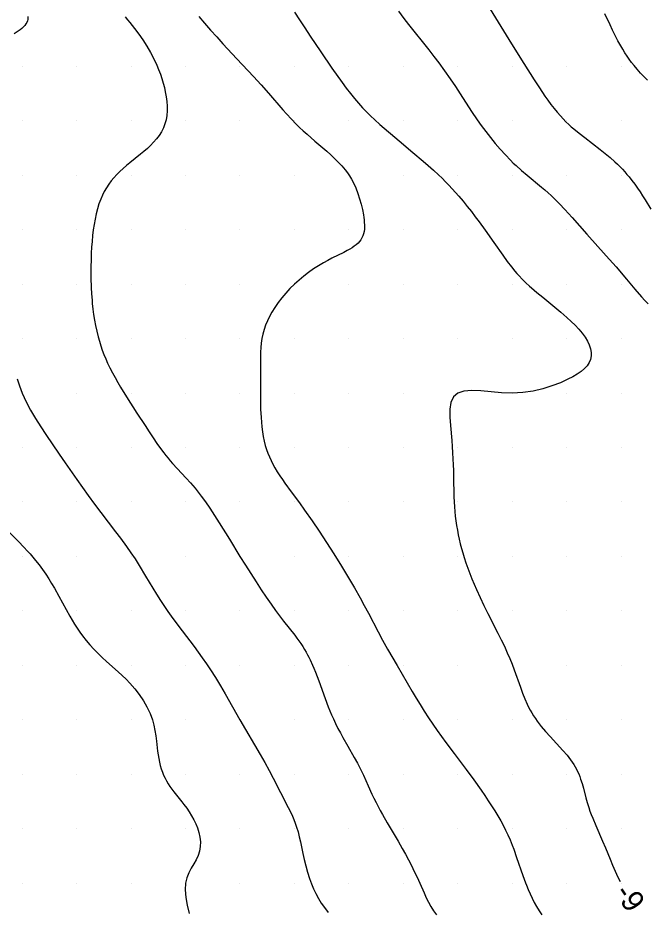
# Model space of a CAD drawing. Extents: x 2602990 to 2605851, y 618069 to 619180.
# Drawn here: x 2604514.6 to 2604572.4, y 618367.4 to 618449.5 of the extents above; entities that cross this region are included whole.
import ezdxf

# ---------------------------------------------------------------- set-up
doc = ezdxf.new("R2010")
doc.units = 0
for name, color, linetype in [('Default', 7, 'Continuous'), ('DTM Contours Major', 7, 'Continuous'), ('DTM Contours Minor', 7, 'Continuous'), ('DTM Contours Minor Text', 7, 'Continuous'), ('Exist DTM Scan Elevation Point', 7, 'Continuous')]:
    doc.layers.add(name, color=color, linetype=linetype)

# ---------------------------------------------------------------- blocks, each defined once
blk = doc.blocks.new('POINT_DISPLAY')
at = {"layer": 'Default'}
blk.add_line((0, 0), (0, 0), dxfattribs=at)

msp = doc.modelspace()

# ---------------------------------------------------------------- linework, layer by layer
at = {"layer": 'DTM Contours Major'}
msp.add_lwpolyline([(2604572.43, 618443.738), (2604572.112, 618444.061), (2604571.797, 618444.394), (2604571.489, 618444.737), (2604571.192, 618445.091), (2604570.972, 618445.373), (2604570.759, 618445.662), (2604570.554, 618445.958), (2604570.355, 618446.262), (2604570.162, 618446.574), (2604569.974, 618446.894), (2604569.717, 618447.358), (2604569.467, 618447.836), (2604569.225, 618448.324), (2604568.988, 618448.819), (2604568.525, 618449.82)], dxfattribs=at)
at = {"layer": 'DTM Contours Minor'}
for points in [[(2604540, 618450), (2604540.464, 618449.276), (2604540.947, 618448.535), (2604541.44, 618447.791), (2604542.415, 618446.345), (2604543.448, 618444.846), (2604544.377, 618443.53), (2604544.763, 618443), (2604545.139, 618442.506), (2604545.504, 618442.051), (2604545.872, 618441.62), (2604546.247, 618441.208), (2604546.611, 618440.829), (2604546.988, 618440.46), (2604547.381, 618440.095), (2604547.851, 618439.682), (2604549.624, 618438.175), (2604550.89, 618437.098), (2604551.822, 618436.305), (2604552.296, 618435.893), (2604552.769, 618435.471), (2604553.234, 618435.039), (2604553.558, 618434.727), (2604553.875, 618434.41), (2604554.187, 618434.089), (2604554.493, 618433.763), (2604554.794, 618433.433), (2604555.09, 618433.097), (2604555.488, 618432.628), (2604555.876, 618432.153), (2604556.253, 618431.676), (2604556.617, 618431.201), (2604556.967, 618430.732), (2604557.515, 618429.976), (2604558.309, 618428.844), (2604559.131, 618427.665), (2604559.553, 618427.083), (2604559.927, 618426.595), (2604560.257, 618426.192), (2604560.43, 618425.991), (2604560.61, 618425.791), (2604560.946, 618425.439), (2604561.258, 618425.134), (2604561.593, 618424.825), (2604561.77, 618424.668), (2604562.271, 618424.239), (2604562.805, 618423.799), (2604563.923, 618422.888), (2604564.481, 618422.422), (2604565.021, 618421.952), (2604565.417, 618421.589), (2604565.789, 618421.225), (2604566.132, 618420.86), (2604566.439, 618420.496), (2604566.705, 618420.133), (2604566.924, 618419.772), (2604567.087, 618419.422), (2604567.198, 618419.077), (2604567.253, 618418.739), (2604567.251, 618418.411), (2604567.188, 618418.095), (2604567.064, 618417.794), (2604566.878, 618417.511), (2604566.632, 618417.244), (2604566.33, 618416.989), (2604565.976, 618416.743), (2604565.573, 618416.506), (2604565.125, 618416.273), (2604564.429, 618415.955), (2604563.659, 618415.658), (2604562.824, 618415.398), (2604561.931, 618415.191), (2604560.987, 618415.053), (2604560, 618415), (2604559.028, 618415.033), (2604558.062, 618415.114), (2604557.138, 618415.196), (2604556.295, 618415.234), (2604555.569, 618415.184), (2604555, 618415), (2604554.609, 618414.645), (2604554.381, 618414.14), (2604554.281, 618413.514), (2604554.273, 618412.8), (2604554.324, 618412.03), (2604554.45, 618410.656), (2604554.495, 618410.083), (2604554.534, 618409.517), (2604554.565, 618408.96), (2604554.59, 618408.414), (2604554.608, 618407.882), (2604554.626, 618406.876), (2604554.637, 618405.92), (2604554.647, 618405.457), (2604554.664, 618405.004), (2604554.691, 618404.558), (2604554.727, 618404.119), (2604554.773, 618403.686), (2604554.828, 618403.257), (2604554.892, 618402.832), (2604554.965, 618402.408), (2604555.046, 618401.991), (2604555.137, 618401.573), (2604555.236, 618401.156), (2604555.345, 618400.739), (2604555.463, 618400.322), (2604555.59, 618399.903), (2604555.751, 618399.413), (2604555.924, 618398.923), (2604556.108, 618398.431), (2604556.303, 618397.939), (2604556.507, 618397.448), (2604556.72, 618396.957), (2604557.053, 618396.226), (2604557.403, 618395.494), (2604557.77, 618394.753), (2604558.689, 618392.951), (2604558.991, 618392.346), (2604559.282, 618391.742), (2604559.557, 618391.142), (2604559.78, 618390.621), (2604559.989, 618390.103), (2604560.185, 618389.584), (2604560.753, 618387.973), (2604560.947, 618387.445), (2604561.155, 618386.928), (2604561.38, 618386.425), (2604561.515, 618386.152), (2604561.658, 618385.885), (2604561.809, 618385.622), (2604561.968, 618385.364), (2604562.135, 618385.109), (2604562.311, 618384.858), (2604562.68, 618384.376), (2604563.072, 618383.906), (2604563.477, 618383.45), (2604564.666, 618382.164), (2604565.039, 618381.74), (2604565.212, 618381.53), (2604565.374, 618381.321), (2604565.526, 618381.11), (2604565.667, 618380.896), (2604565.794, 618380.684), (2604565.91, 618380.467), (2604566.016, 618380.246), (2604566.115, 618380.02), (2604566.206, 618379.789), (2604566.29, 618379.552), (2604566.421, 618379.137), (2604566.542, 618378.708), (2604566.775, 618377.828), (2604566.897, 618377.385), (2604567.032, 618376.945), (2604567.146, 618376.613), (2604567.268, 618376.283), (2604567.399, 618375.955), (2604567.677, 618375.297), (2604568.309, 618373.836), (2604568.559, 618373.239), (2604568.99, 618372.176), (2604569.217, 618371.628), (2604569.459, 618371.079), (2604569.718, 618370.534), (2604569.922, 618370.148)], [(2604549.558, 618450.078), (2604550.053, 618449.417), (2604550.488, 618448.854), (2604552.332, 618446.519), (2604552.799, 618445.919), (2604553.251, 618445.327), (2604553.795, 618444.592), (2604554.306, 618443.875), (2604554.786, 618443.173), (2604555.237, 618442.486), (2604556.28, 618440.868), (2604556.796, 618440.098), (2604557.164, 618439.575), (2604557.569, 618439.026), (2604557.998, 618438.475), (2604558.446, 618437.927), (2604558.907, 618437.39), (2604559.379, 618436.872), (2604559.854, 618436.38), (2604560.108, 618436.132), (2604560.36, 618435.893), (2604560.865, 618435.437), (2604561.366, 618435.006), (2604562.685, 618433.92), (2604562.999, 618433.656), (2604563.303, 618433.391), (2604563.577, 618433.142), (2604563.843, 618432.89), (2604564.102, 618432.636), (2604564.354, 618432.379), (2604564.845, 618431.861), (2604565.521, 618431.114), (2604566.87, 618429.597), (2604568.646, 618427.618), (2604569.547, 618426.592), (2604570.511, 618425.459), (2604571.279, 618424.551), (2604571.884, 618423.855), (2604572.186, 618423.519), (2604572.49, 618423.192)], [(2604557.983, 618450.278), (2604559.938, 618447.088), (2604561.077, 618445.267), (2604562.019, 618443.781), (2604562.498, 618443.046), (2604563.01, 618442.287), (2604563.284, 618441.897), (2604563.563, 618441.518), (2604563.846, 618441.149), (2604564.135, 618440.794), (2604564.431, 618440.454), (2604564.682, 618440.184), (2604564.94, 618439.924), (2604565.206, 618439.672), (2604565.433, 618439.467), (2604565.667, 618439.265), (2604566.154, 618438.865), (2604566.667, 618438.464), (2604568.072, 618437.387), (2604568.543, 618437.012), (2604569.003, 618436.628), (2604569.445, 618436.235), (2604569.679, 618436.013), (2604569.906, 618435.788), (2604570.125, 618435.56), (2604570.338, 618435.328), (2604570.544, 618435.092), (2604570.744, 618434.851), (2604571.006, 618434.52), (2604571.259, 618434.181), (2604571.504, 618433.834), (2604571.744, 618433.48), (2604571.98, 618433.119), (2604572.213, 618432.751), (2604572.737, 618431.894)], [(2604515.515, 618449.594), (2604515.525, 618449.454), (2604515.513, 618449.316), (2604515.481, 618449.178), (2604515.426, 618449.043), (2604515.345, 618448.905), (2604515.242, 618448.768), (2604515.116, 618448.633), (2604514.97, 618448.5), (2604514.805, 618448.368), (2604514.621, 618448.236), (2604514.263, 618448.011)], [(2604524.455, 618449.55), (2604524.674, 618449.297), (2604524.891, 618449.037), (2604525.107, 618448.77), (2604525.32, 618448.495), (2604525.703, 618447.976), (2604526.075, 618447.433), (2604526.432, 618446.872), (2604526.767, 618446.297), (2604527.077, 618445.712), (2604527.355, 618445.123), (2604527.529, 618444.71), (2604527.685, 618444.298), (2604527.824, 618443.888), (2604527.946, 618443.48), (2604528.052, 618443.074), (2604528.143, 618442.672), (2604528.225, 618442.224), (2604528.285, 618441.782), (2604528.318, 618441.348), (2604528.32, 618440.924), (2604528.288, 618440.511), (2604528.218, 618440.109), (2604528.111, 618439.731), (2604527.967, 618439.364), (2604527.789, 618439.011), (2604527.579, 618438.672), (2604527.339, 618438.346), (2604527.071, 618438.034), (2604526.791, 618437.745), (2604526.491, 618437.467), (2604526.178, 618437.197), (2604525.854, 618436.932), (2604524.876, 618436.153), (2604524.565, 618435.894), (2604524.261, 618435.629), (2604523.967, 618435.357), (2604523.685, 618435.075), (2604523.417, 618434.782), (2604523.173, 618434.485), (2604522.945, 618434.176), (2604522.734, 618433.854), (2604522.54, 618433.52), (2604522.364, 618433.173), (2604522.206, 618432.813), (2604522.044, 618432.377), (2604521.904, 618431.925), (2604521.785, 618431.46), (2604521.685, 618430.984), (2604521.6, 618430.499), (2604521.529, 618430.009), (2604521.466, 618429.471), (2604521.414, 618428.932), (2604521.375, 618428.394), (2604521.346, 618427.86), (2604521.326, 618427.334), (2604521.31, 618426.507), (2604521.315, 618425.599), (2604521.339, 618424.71), (2604521.368, 618424.12), (2604521.409, 618423.524), (2604521.436, 618423.223), (2604521.49, 618422.723), (2604521.556, 618422.216), (2604521.636, 618421.706), (2604521.731, 618421.193), (2604521.841, 618420.681), (2604521.967, 618420.172), (2604522.083, 618419.759), (2604522.211, 618419.35), (2604522.35, 618418.945), (2604522.501, 618418.543), (2604522.664, 618418.145), (2604522.839, 618417.751), (2604523.054, 618417.304), (2604523.284, 618416.862), (2604523.526, 618416.422), (2604523.778, 618415.985), (2604524.039, 618415.548), (2604524.591, 618414.657), (2604525.54, 618413.164), (2604526.281, 618412.015), (2604526.652, 618411.451), (2604527.019, 618410.904), (2604527.378, 618410.38), (2604527.79, 618409.801), (2604527.992, 618409.527), (2604528.193, 618409.263), (2604528.394, 618409.01), (2604528.595, 618408.767), (2604528.802, 618408.528), (2604529.22, 618408.073), (2604530.053, 618407.196), (2604530.46, 618406.747), (2604530.664, 618406.513), (2604530.87, 618406.268), (2604531.076, 618406.013), (2604531.448, 618405.528), (2604531.831, 618404.998), (2604532.228, 618404.417), (2604532.654, 618403.768), (2604533.098, 618403.07), (2604534.03, 618401.571), (2604535, 618400), (2604535.494, 618399.208), (2604535.988, 618398.427), (2604536.476, 618397.667), (2604536.953, 618396.937), (2604537.415, 618396.245), (2604537.856, 618395.602), (2604538.254, 618395.041), (2604538.632, 618394.527), (2604538.994, 618394.054), (2604540.032, 618392.752), (2604540.225, 618392.499), (2604540.413, 618392.244), (2604540.593, 618391.987), (2604540.767, 618391.727), (2604540.934, 618391.461), (2604541.093, 618391.188), (2604541.216, 618390.961), (2604541.335, 618390.729), (2604541.45, 618390.491), (2604541.67, 618389.998), (2604541.777, 618389.743), (2604541.93, 618389.362), (2604542.23, 618388.567), (2604542.822, 618386.946), (2604543.11, 618386.193), (2604543.261, 618385.817), (2604543.418, 618385.443), (2604543.583, 618385.073), (2604543.788, 618384.637), (2604544.003, 618384.207), (2604544.224, 618383.785), (2604544.449, 618383.372), (2604544.901, 618382.572), (2604545.501, 618381.529), (2604545.782, 618381.018), (2604546.011, 618380.578), (2604546.337, 618379.906), (2604546.78, 618378.934), (2604547.126, 618378.171), (2604547.307, 618377.784), (2604547.496, 618377.397), (2604547.685, 618377.026), (2604547.881, 618376.655), (2604548.085, 618376.284), (2604548.511, 618375.538), (2604549.516, 618373.858), (2604549.909, 618373.179), (2604550.195, 618372.662), (2604550.476, 618372.133), (2604550.749, 618371.598), (2604551.013, 618371.06), (2604551.267, 618370.523), (2604551.509, 618369.992), (2604551.913, 618369.083), (2604552.113, 618368.647), (2604552.319, 618368.228), (2604552.538, 618367.828), (2604552.774, 618367.45), (2604553.042, 618367.083)], [(2604531.235, 618449.587), (2604531.752, 618448.974), (2604532.297, 618448.349), (2604532.859, 618447.718), (2604533.43, 618447.09), (2604534.719, 618445.698), (2604536.236, 618444.073), (2604536.944, 618443.302), (2604537.624, 618442.541), (2604538.94, 618441.021), (2604539.265, 618440.655), (2604539.736, 618440.145), (2604540.173, 618439.698), (2604540.473, 618439.407), (2604540.816, 618439.088), (2604541.168, 618438.773), (2604541.888, 618438.15), (2604542.614, 618437.53), (2604542.983, 618437.209), (2604543.345, 618436.884), (2604543.697, 618436.554), (2604544.034, 618436.217), (2604544.353, 618435.871), (2604544.65, 618435.514), (2604544.861, 618435.233), (2604545.057, 618434.943), (2604545.242, 618434.635), (2604545.412, 618434.316), (2604545.632, 618433.838), (2604545.824, 618433.343), (2604545.989, 618432.84), (2604546.128, 618432.338), (2604546.242, 618431.847), (2604546.332, 618431.375), (2604546.37, 618431.136), (2604546.4, 618430.904), (2604546.422, 618430.681), (2604546.433, 618430.466), (2604546.434, 618430.259), (2604546.423, 618430.06), (2604546.395, 618429.845), (2604546.35, 618429.64), (2604546.287, 618429.446), (2604546.206, 618429.262), (2604546.105, 618429.088), (2604545.984, 618428.924), (2604545.841, 618428.768), (2604545.677, 618428.621), (2604545.495, 618428.48), (2604545.295, 618428.345), (2604545.078, 618428.213), (2604544.845, 618428.083), (2604544.524, 618427.915), (2604543.451, 618427.384), (2604543.069, 618427.186), (2604542.681, 618426.973), (2604542.222, 618426.7), (2604541.764, 618426.404), (2604541.309, 618426.084), (2604540.861, 618425.742), (2604540.423, 618425.381), (2604540, 618425), (2604539.593, 618424.601), (2604539.207, 618424.187), (2604538.843, 618423.759), (2604538.505, 618423.32), (2604538.196, 618422.873), (2604537.917, 618422.419), (2604537.703, 618422.025), (2604537.515, 618421.628), (2604537.352, 618421.228), (2604537.214, 618420.826), (2604537.101, 618420.422), (2604537.014, 618420.015), (2604536.95, 618419.599), (2604536.909, 618419.181), (2604536.886, 618418.761), (2604536.874, 618418.34), (2604536.87, 618415.01), (2604536.877, 618414.261), (2604536.896, 618413.514), (2604536.931, 618412.767), (2604536.962, 618412.326), (2604537.002, 618411.887), (2604537.056, 618411.452), (2604537.125, 618411.022), (2604537.211, 618410.598), (2604537.318, 618410.183), (2604537.43, 618409.825), (2604537.558, 618409.474), (2604537.702, 618409.13), (2604537.858, 618408.794), (2604538.027, 618408.464), (2604538.206, 618408.141), (2604538.426, 618407.771), (2604538.657, 618407.411), (2604538.894, 618407.059), (2604539.135, 618406.717), (2604539.706, 618405.94), (2604540.454, 618404.931), (2604540.933, 618404.261), (2604541.619, 618403.272), (2604542.272, 618402.305), (2604542.95, 618401.278), (2604543.621, 618400.234), (2604544.315, 618399.116), (2604544.959, 618398.045), (2604545.511, 618397.106), (2604546.026, 618396.2), (2604546.416, 618395.49), (2604546.796, 618394.774), (2604547.68, 618393.067), (2604548.088, 618392.309), (2604548.55, 618391.484), (2604549.424, 618389.975), (2604550.816, 618387.6), (2604551.177, 618386.993), (2604551.549, 618386.382), (2604551.931, 618385.771), (2604552.321, 618385.166), (2604552.713, 618384.581), (2604553.109, 618384.01), (2604553.507, 618383.453), (2604553.901, 618382.913), (2604554.667, 618381.892), (2604555.783, 618380.42), (2604556.478, 618379.471), (2604557.154, 618378.52), (2604557.486, 618378.04), (2604557.808, 618377.563), (2604558.115, 618377.094), (2604558.404, 618376.638), (2604558.69, 618376.162), (2604558.952, 618375.704), (2604559.192, 618375.26), (2604559.401, 618374.848), (2604559.596, 618374.438), (2604559.806, 618373.963), (2604560.006, 618373.47), (2604560.144, 618373.106), (2604560.413, 618372.344), (2604560.971, 618370.704), (2604561.217, 618370.031), (2604561.304, 618369.806), (2604561.467, 618369.406), (2604561.642, 618369.007), (2604561.829, 618368.611), (2604562.031, 618368.219), (2604562.247, 618367.833), (2604562.479, 618367.456), (2604562.732, 618367.083)], [(2604514.541, 618416.314), (2604514.75, 618415.661), (2604515, 618415), (2604515.36, 618414.209), (2604515.774, 618413.423), (2604516.226, 618412.652), (2604516.696, 618411.904), (2604517.167, 618411.189), (2604518.392, 618409.378), (2604518.937, 618408.594), (2604520.019, 618407.073), (2604521.053, 618405.595), (2604521.631, 618404.793), (2604522.204, 618404.029), (2604523.56, 618402.271), (2604524.012, 618401.677), (2604524.582, 618400.902), (2604524.977, 618400.341), (2604525.36, 618399.768), (2604525.749, 618399.155), (2604526.328, 618398.198), (2604526.99, 618397.085), (2604527.334, 618396.52), (2604527.689, 618395.954), (2604528.057, 618395.392), (2604528.366, 618394.942), (2604528.684, 618394.496), (2604529.009, 618394.051), (2604529.68, 618393.16), (2604530.777, 618391.719), (2604531.157, 618391.208), (2604531.537, 618390.684), (2604531.915, 618390.144), (2604532.29, 618389.585), (2604532.747, 618388.868), (2604533.198, 618388.125), (2604533.647, 618387.361), (2604535, 618385), (2604536.86, 618381.798), (2604537.281, 618381.055), (2604537.668, 618380.349), (2604538.049, 618379.621), (2604538.711, 618378.316), (2604539.439, 618376.923), (2604539.599, 618376.604), (2604539.821, 618376.134), (2604539.956, 618375.818), (2604540.079, 618375.5), (2604540.204, 618375.132), (2604540.33, 618374.701), (2604540.442, 618374.254), (2604540.549, 618373.774), (2604540.772, 618372.716), (2604540.898, 618372.15), (2604541.038, 618371.571), (2604541.198, 618370.988), (2604541.383, 618370.408), (2604541.556, 618369.939), (2604541.75, 618369.478), (2604541.966, 618369.027), (2604542.206, 618368.586), (2604542.47, 618368.156), (2604542.76, 618367.737), (2604543.102, 618367.297)], [(2604513.533, 618402.5), (2604514.611, 618401.41), (2604515.183, 618400.819), (2604515.457, 618400.524), (2604515.724, 618400.23), (2604515.982, 618399.934), (2604516.231, 618399.634), (2604516.555, 618399.221), (2604516.862, 618398.801), (2604517.154, 618398.376), (2604517.433, 618397.948), (2604517.7, 618397.517), (2604517.957, 618397.085), (2604518.373, 618396.354), (2604519.381, 618394.52), (2604519.594, 618394.146), (2604519.813, 618393.775), (2604520.042, 618393.408), (2604520.283, 618393.046), (2604520.538, 618392.689), (2604520.859, 618392.281), (2604521.201, 618391.882), (2604521.562, 618391.49), (2604521.939, 618391.105), (2604522.331, 618390.727), (2604522.736, 618390.354), (2604523.824, 618389.385), (2604524.185, 618389.054), (2604524.54, 618388.712), (2604524.884, 618388.357), (2604525.332, 618387.845), (2604525.748, 618387.306), (2604526.125, 618386.745), (2604526.457, 618386.167), (2604526.737, 618385.576), (2604526.957, 618384.977), (2604527.091, 618384.487), (2604527.191, 618383.997), (2604527.266, 618383.512), (2604527.325, 618383.032), (2604527.433, 618382.104), (2604527.482, 618381.762), (2604527.539, 618381.429), (2604527.606, 618381.105), (2604527.683, 618380.79), (2604527.772, 618380.484), (2604527.875, 618380.188), (2604527.988, 618379.909), (2604528.114, 618379.638), (2604528.253, 618379.375), (2604528.404, 618379.118), (2604528.566, 618378.866), (2604528.739, 618378.62), (2604528.915, 618378.386), (2604529.286, 618377.922), (2604529.668, 618377.451), (2604529.858, 618377.207), (2604530.104, 618376.871), (2604530.34, 618376.523), (2604530.56, 618376.166), (2604530.762, 618375.8), (2604530.941, 618375.429), (2604531.093, 618375.054), (2604531.228, 618374.626), (2604531.319, 618374.198), (2604531.362, 618373.772), (2604531.352, 618373.349), (2604531.286, 618372.933), (2604531.157, 618372.524), (2604530.974, 618372.136), (2604530.754, 618371.747), (2604530.521, 618371.349), (2604530.302, 618370.931), (2604530.12, 618370.485), (2604530, 618370), (2604529.963, 618369.366), (2604530.024, 618368.679), (2604530.158, 618367.954), (2604530.342, 618367.207)]]:
    msp.add_lwpolyline(points, dxfattribs=at)

# ---------------------------------------------------------------- block references
at = {"layer": 'Exist DTM Scan Elevation Point', "xscale": 1.3123333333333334, "yscale": 1.3123333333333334}
for p in [(2604515, 618445), (2604520, 618445), (2604525, 618445), (2604530, 618445), (2604535, 618445), (2604540, 618445), (2604545, 618445), (2604550, 618445), (2604555, 618445), (2604560, 618445), (2604565, 618445), (2604570, 618445), (2604515, 618440), (2604520, 618440), (2604525, 618440), (2604530, 618440), (2604535, 618440), (2604540, 618440), (2604545, 618440), (2604550, 618440), (2604555, 618440), (2604560, 618440), (2604565, 618440), (2604570, 618440), (2604515, 618435), (2604520, 618435), (2604525, 618435), (2604530, 618435), (2604535, 618435), (2604540, 618435), (2604545, 618435), (2604550, 618435), (2604555, 618435), (2604560, 618435), (2604565, 618435), (2604570, 618435), (2604515, 618430), (2604520, 618430), (2604525, 618430), (2604530, 618430), (2604535, 618430), (2604540, 618430), (2604545, 618430), (2604550, 618430), (2604555, 618430), (2604560, 618430), (2604565, 618430), (2604570, 618430), (2604515, 618425), (2604520, 618425), (2604525, 618425), (2604530, 618425), (2604535, 618425), (2604540, 618425), (2604545, 618425), (2604550, 618425), (2604555, 618425), (2604560, 618425), (2604565, 618425), (2604570, 618425), (2604515, 618420), (2604520, 618420), (2604525, 618420), (2604530, 618420), (2604535, 618420), (2604540, 618420), (2604545, 618420), (2604550, 618420), (2604555, 618420), (2604560, 618420), (2604565, 618420), (2604570, 618420), (2604515, 618415), (2604520, 618415), (2604525, 618415), (2604530, 618415), (2604535, 618415), (2604540, 618415), (2604545, 618415), (2604550, 618415), (2604555, 618415), (2604560, 618415), (2604565, 618415), (2604570, 618415), (2604515, 618410), (2604520, 618410), (2604525, 618410), (2604530, 618410), (2604535, 618410), (2604540, 618410), (2604545, 618410), (2604550, 618410), (2604555, 618410), (2604560, 618410), (2604565, 618410), (2604570, 618410), (2604515, 618405), (2604520, 618405), (2604525, 618405), (2604530, 618405), (2604535, 618405), (2604540, 618405), (2604545, 618405), (2604550, 618405), (2604555, 618405), (2604560, 618405), (2604565, 618405), (2604570, 618405), (2604515, 618400), (2604520, 618400), (2604525, 618400), (2604530, 618400), (2604535, 618400), (2604540, 618400), (2604545, 618400), (2604550, 618400), (2604555, 618400), (2604560, 618400), (2604565, 618400), (2604570, 618400), (2604515, 618395), (2604520, 618395), (2604525, 618395), (2604530, 618395), (2604535, 618395), (2604540, 618395), (2604545, 618395), (2604550, 618395), (2604555, 618395), (2604560, 618395), (2604565, 618395), (2604570, 618395), (2604515, 618390), (2604520, 618390), (2604525, 618390), (2604530, 618390), (2604535, 618390), (2604540, 618390), (2604545, 618390), (2604550, 618390), (2604555, 618390), (2604560, 618390), (2604565, 618390), (2604570, 618390), (2604515, 618385), (2604520, 618385), (2604525, 618385), (2604530, 618385), (2604535, 618385), (2604540, 618385), (2604545, 618385), (2604550, 618385), (2604555, 618385), (2604560, 618385), (2604565, 618385), (2604570, 618385), (2604515, 618380), (2604520, 618380), (2604525, 618380), (2604530, 618380), (2604535, 618380), (2604540, 618380), (2604545, 618380), (2604550, 618380), (2604555, 618380), (2604560, 618380), (2604565, 618380), (2604570, 618380), (2604515, 618375), (2604520, 618375), (2604525, 618375), (2604530, 618375), (2604535, 618375), (2604540, 618375), (2604545, 618375), (2604550, 618375), (2604555, 618375), (2604560, 618375), (2604565, 618375), (2604570, 618375), (2604515, 618370), (2604520, 618370), (2604525, 618370), (2604530, 618370), (2604535, 618370), (2604540, 618370), (2604545, 618370), (2604550, 618370), (2604555, 618370), (2604560, 618370), (2604565, 618370), (2604570, 618370)]:
    msp.add_blockref('POINT_DISPLAY', p, dxfattribs=at)

# ---------------------------------------------------------------- texts
at = {"layer": 'DTM Contours Minor Text'}
msp.add_text('-9', height=2, rotation=304.48195, dxfattribs=at).set_placement((2604569.336, 618369.109))

doc.saveas('drawing.dxf')
